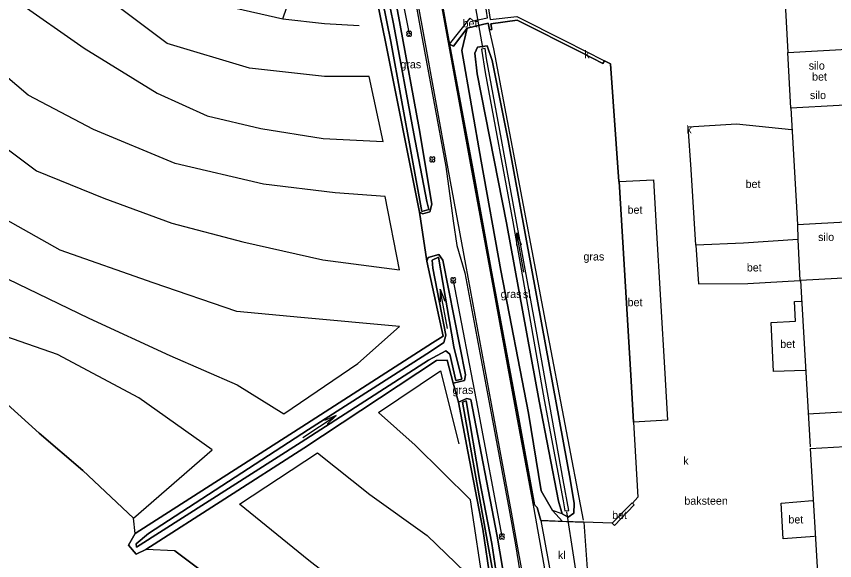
# Model space of a CAD drawing. Extents: x 154825 to 158680, y 370717 to 378075.
# Drawn here: x 155413 to 155515.3, y 377259.7 to 377327.8 of the extents above; entities that cross this region are included whole.
import ezdxf

# ---------------------------------------------------------------- set-up
doc = ezdxf.new("R2010")
doc.units = 0
for name, color, linetype in [('baken', 7, 'Continuous'), ('beton', 7, 'Continuous'), ('boom', 7, 'Continuous'), ('breuklijn', 7, 'Continuous'), ('cultuurscheiding', 7, 'Continuous'), ('deelstreep(1-3)', 7, 'Continuous'), ('duiker lijn', 7, 'Continuous'), ('gebouw algemeen', 7, 'Continuous'), ('grazige vegetatie(vs)', 7, 'Continuous'), ('haag geschoren', 7, 'Continuous'), ('hoogteverschillijn', 7, 'Continuous'), ('insteek sloot', 7, 'Continuous'), ('klinkerverharding(vs)', 7, 'Continuous'), ('kolk', 7, 'Continuous'), ('maaiveldlijn algemeen', 7, 'Continuous'), ('maaiveldlijn algemeen - gesloten verharding', 7, 'Continuous'), ('maaiveldlijn algemeen - open verharding', 7, 'Continuous'), ('maaiveldlijn algemeen - verharding algemeen', 7, 'Continuous'), ('Silo_cel', 7, 'Continuous'), ('Sloot bodem', 7, 'Continuous'), ('sloot(vs)', 7, 'Continuous'), ('stroomrichting  watergangen', 7, 'Continuous'), ('vlak_akkerland', 7, 'Continuous'), ('vlak_Grazige_vegetatie', 7, 'Continuous')]:
    doc.layers.add(name, color=color, linetype=linetype)

msp = doc.modelspace()

# ---------------------------------------------------------------- linework, layer by layer
at = {"layer": 'boom'}
for points in [[(155450.36, 377388.74), (155453.14, 377373.27), (155457.45, 377348.99), (155462.1, 377325.61)], [(155467.6, 377294.76), (155470.63, 377278.89), (155473.68, 377262.72)]]:
    msp.add_lwpolyline(points, dxfattribs=at)
for centre in [(155462.1, 377325.61), (155464.99, 377309.89), (155467.6, 377294.76), (155473.68, 377262.72)]:
    msp.add_circle(centre, 0.006, dxfattribs=at)
for centre, start, end in [((155461.94, 377325.76), 357.075, 272.925), ((155461.94, 377325.45), 87.075, 2.925), ((155462.25, 377325.76), 267.075, 182.925), ((155462.25, 377325.45), 177.075, 92.925), ((155464.83, 377310.05), 357.075, 272.925), ((155465.15, 377310.05), 267.075, 182.925), ((155464.83, 377309.73), 87.075, 2.925), ((155465.15, 377309.73), 177.075, 92.925), ((155467.45, 377294.92), 357.075, 272.925), ((155467.76, 377294.92), 267.075, 182.925), ((155467.45, 377294.6), 87.075, 2.925), ((155467.76, 377294.6), 177.075, 92.925), ((155473.53, 377262.88), 357.075, 272.925), ((155473.53, 377262.56), 87.075, 2.925), ((155473.84, 377262.88), 267.075, 182.925), ((155473.84, 377262.56), 177.075, 92.925)]:
    msp.add_arc(centre, 0.158, start, end, dxfattribs=at)
at = {"layer": 'breuklijn'}
msp.add_lwpolyline([(155481.21, 377265.57), (155480.03, 377265.98), (155478.6, 377268.45), (155477.01, 377278.15), (155473.56, 377296.01), (155471.09, 377309.69), (155468.68, 377323.5), (155469.34, 377326.31)], dxfattribs=at)
at = {"layer": 'cultuurscheiding'}
for points in [[(155463.38, 377303.31), (155464.32, 377297.17)], [(155467.59, 377281.92), (155468.26, 377279.52)]]:
    msp.add_lwpolyline(points, dxfattribs=at)
at = {"layer": 'deelstreep(1-3)'}
for points in [[(155437.66, 377480.71), (155438.16, 377472.53), (155439.59, 377460.39), (155441.45, 377448.89), (155445.6, 377425.35), (155447.26, 377416.5), (155450.91, 377396.55), (155455.12, 377373.55), (155458.93, 377352.67), (155463.84, 377325.72), (155466.95, 377308.73), (155469.14, 377296.77), (155472.64, 377277.72), (155474.84, 377265.78), (155475.54, 377261.77), (155476.99, 377253.79), (155477.67, 377248.89), (155478.31, 377241.77), (155478.57, 377236.78), (155478.71, 377229.69), (155478.45, 377221.57), (155477.91, 377213.49), (155477.46, 377208.51), (155476.34, 377200.59)], [(155462.05, 377351.58), (155466.44, 377327.46), (155469.8, 377308.98), (155472.14, 377296.34), (155475.52, 377277.86), (155477.68, 377266.19), (155479.75, 377254.48), (155480.46, 377249.6), (155480.99, 377244.11), (155481.36, 377237.76), (155481.48, 377233.8), (155481.56, 377229.8), (155481.51, 377225.86), (155481.08, 377217.93), (155480.79, 377214), (155480.51, 377211.05), (155480.12, 377207.12), (155479.46, 377202.23), (155478.84, 377198.3)]]:
    msp.add_lwpolyline(points, dxfattribs=at)
at = {"layer": 'duiker lijn'}
for points in [[(155471.29, 377323.9), (155468.74, 377338.58)], [(155483.57, 377254.47), (155481.78, 377265.83)]]:
    msp.add_lwpolyline(points, dxfattribs=at)
at = {"layer": 'gebouw algemeen'}
for points in [[(155509.43, 377323.28), (155551.72, 377325.63), (155550.88, 377340.19), (155508.61, 377337.85)], [(155508.61, 377337.85), (155509.43, 377323.28)], [(155509.79, 377316.3), (155510.61, 377301.74), (155552.88, 377304.09), (155552.07, 377318.64), (155509.79, 377316.3)], [(155511.9, 377278.09), (155582.83, 377282.16), (155581.9, 377298.63), (155510.99, 377294.75), (155512.19, 377273.95)], [(155512.21, 377273.72), (155570.53, 377277.09)], [(155512.21, 377273.72), (155513.23, 377256.06)]]:
    msp.add_lwpolyline(points, dxfattribs=at)
at = {"layer": 'haag geschoren'}
msp.add_lwpolyline([(155483.88, 377264.76), (155479.29, 377288.8), (155474.83, 377312.32), (155472.68, 377323.73), (155472.13, 377326.11)], dxfattribs=at)
at = {"layer": 'hoogteverschillijn'}
for points in [[(155389.23, 377332.72), (155397.25, 377324.7), (155405.52, 377315.93), (155415.52, 377308.45), (155423.94, 377305.04), (155432.44, 377301.91), (155441.33, 377299.59), (155451.3, 377297.33), (155460.88, 377296.09), (155459.08, 377305.27), (155452.87, 377305.73), (155443.89, 377306.8), (155432.87, 377309.39), (155422.67, 377313.63), (155414.49, 377317.92), (155407.36, 377323.99), (155401.12, 377330.71)], [(155372.76, 377330.83), (155377.26, 377326.47), (155382.43, 377319.64), (155387.82, 377312.73), (155394.01, 377306.8), (155402.35, 377300.4), (155411.92, 377294.95), (155422.08, 377290.02), (155432.21, 377285.38), (155440.59, 377281.71), (155446.44, 377278.09), (155455.68, 377284.37), (155460.87, 377288.98), (155448.56, 377290.11), (155440.55, 377290.85), (155430.1, 377294.46), (155418.48, 377298.54), (155409.26, 377303.71), (155399.17, 377310.98), (155390.44, 377318.66), (155382.35, 377328.72)], [(155413.03, 377329.72), (155421.48, 377323.81), (155430.61, 377318.17), (155436.85, 377315.33), (155443.55, 377313.74), (155451.33, 377312.49), (155458.85, 377312.15), (155457.1, 377320.25), (155451.51, 377320.28), (155442.16, 377321.31), (155431.86, 377324.38), (155422.53, 377331.44)], [(155358.13, 377329.5), (155366.03, 377321.03), (155372.62, 377314.31), (155384.44, 377303.08), (155392.16, 377296.4), (155399.3, 377290.07), (155408.71, 377282.11), (155415.87, 377275.64), (155421.32, 377270.98), (155427.66, 377265), (155437.49, 377273.57), (155428.32, 377280.09), (155418.14, 377285.48), (155408.77, 377288.73), (155397.58, 377296.1), (155385.17, 377307.96), (155378.39, 377316.47), (155371.27, 377324.01), (155363.93, 377330.42)], [(155439.54, 377329.02), (155446.29, 377327.48), (155451.52, 377326.91), (155455.85, 377326.64)], [(155432.8, 377260.92), (155439.14, 377256.17), (155444.2, 377252.29), (155449.68, 377248.27), (155457.69, 377241.99), (155464.16, 377237.25), (155471.89, 377231.38), (155471.8, 377243.3), (155463.63, 377249.13), (155455.87, 377254.84), (155449.58, 377259.71), (155440.91, 377266.78), (155450.66, 377273.2), (155457.18, 377268), (155464.35, 377262.86), (155471.47, 377255.97), (155469.77, 377267.3), (155462.85, 377274.16), (155458.26, 377278.25), (155466.03, 377283.43), (155468.3, 377274.3)]]:
    msp.add_lwpolyline(points, dxfattribs=at)
at = {"layer": 'insteek sloot'}
for points in [[(155435.31, 377480.71), (155435.7, 377472.57), (155437.06, 377459.16), (155438.75, 377448.64), (155441.6, 377428.42), (155444.41, 377415.39), (155447.88, 377395.89), (155452.11, 377374.66), (155456.6, 377350.19), (155460.96, 377326.69), (155463.34, 377313.74), (155464.93, 377304.29), (155464.68, 377303.32), (155463.8, 377303.1), (155463.38, 377303.31)], [(155430.15, 377470.36), (155433.22, 377472.19), (155433.5, 377471.96), (155434.37, 377464.65), (155436.19, 377449.77), (155438.71, 377435.24), (155441.52, 377421.18), (155442.96, 377413.12), (155445.51, 377396.47), (155449.46, 377373.84), (155453.96, 377349.87), (155459.15, 377324.59), (155463.38, 377303.31)], [(155481.21, 377265.57), (155481.98, 377265.13), (155482.69, 377265.63), (155482.71, 377266.84), (155482.22, 377269.9), (155478.73, 377288.98), (155474.45, 377312.28), (155472.47, 377322.26), (155471.86, 377324.11), (155470.65, 377323.94), (155470.29, 377323.2), (155470.59, 377320.6), (155474.28, 377301.96), (155478.33, 377279.65), (155480.77, 377267.16), (155481.21, 377265.57)], [(155467.59, 377281.92), (155469.03, 377282.24), (155469.14, 377282.96), (155466.32, 377297.3), (155465.82, 377297.99), (155464.47, 377297.64), (155464.32, 377297.17)], [(155464.32, 377297.17), (155466.36, 377287.8), (155465.02, 377286.95), (155449.26, 377276.8), (155427.87, 377263.09), (155427.03, 377261.65), (155427.99, 377260.53), (155429.17, 377261.12), (155448.93, 377273.77), (155465.51, 377284.74), (155466.84, 377284.77), (155467.59, 377281.92)], [(155475.29, 377213.28), (155475.87, 377215.06), (155476.5, 377222.98), (155476.37, 377232.37), (155476.01, 377240.04), (155476.11, 377241.07), (155475.21, 377249.41), (155474.43, 377254.94), (155473.11, 377262.77), (155469.79, 377279.88), (155469.3, 377279.98), (155468.26, 377279.52)], [(155468.26, 377279.52), (155469.42, 377273.35), (155471.29, 377263.65), (155473.2, 377250.62), (155473.54, 377245.96), (155474.22, 377237.22), (155474.36, 377227.08), (155473.88, 377215.97), (155473.73, 377213.67)]]:
    msp.add_lwpolyline(points, dxfattribs=at)
at = {"layer": 'maaiveldlijn algemeen'}
for points in [[(155510.61, 377301.74), (155510.67, 377299.89), (155510.92, 377294.73)], [(155510.67, 377299.89), (155503.86, 377299.42), (155497.92, 377299.17)]]:
    msp.add_lwpolyline(points, dxfattribs=at)
at = {"layer": 'maaiveldlijn algemeen - gesloten verharding'}
for points in [[(155440.87, 377479.51), (155441.25, 377472.89), (155442.7, 377459.94), (155444.41, 377449.33), (155448.69, 377425.79), (155450.3, 377417), (155454.05, 377396.46), (155458.15, 377374.14), (155462.15, 377351.83), (155464.8, 377337.25), (155467.15, 377324.3)], [(155458.76, 377352.51), (155463.59, 377325.7), (155466.67, 377309), (155467.38, 377303.8), (155467.58, 377302.21), (155468.05, 377299.13), (155469.07, 377295.72), (155472.42, 377277.7), (155474.61, 377266.05), (155475.4, 377261.7), (155476.67, 377253.63), (155477.41, 377248.86), (155478.05, 377243.13), (155478.3, 377236.8), (155478.48, 377229.66), (155478.15, 377221.59), (155477.65, 377213.33), (155477.27, 377212.82)], [(155467.15, 377324.3), (155470.05, 377308.7), (155472.32, 377296.31), (155475.73, 377277.89), (155477.75, 377266.7), (155478.08, 377266.36), (155478.57, 377264.72)], [(155478.57, 377264.72), (155480.45, 377254.28)]]:
    msp.add_lwpolyline(points, dxfattribs=at)
at = {"layer": 'maaiveldlijn algemeen - open verharding'}
for points in [[(155467.15, 377324.3), (155469.73, 377327.57), (155470.08, 377327.22), (155471.89, 377327.59), (155471.28, 377331.8), (155470.62, 377335.78), (155468.5, 377335.59), (155464.84, 377337.34)], [(155478.57, 377264.72), (155483.91, 377264.51)], [(155483.91, 377264.51), (155484.41, 377257.5)]]:
    msp.add_lwpolyline(points, dxfattribs=at)
at = {"layer": 'maaiveldlijn algemeen - verharding algemeen'}
for points in [[(155469.93, 377336.83), (155470.43, 377336.89), (155470.78, 377336.95), (155472.24, 377327.39), (155475.56, 377327.76), (155481.58, 377324.71), (155486.52, 377322.24)], [(155472.13, 377326.11), (155471.98, 377326.92), (155469.34, 377326.31)], [(155472.32, 377326.87), (155472.43, 377326.16), (155472.13, 377326.11)], [(155488.34, 377307.13), (155488.29, 377307.12), (155487.27, 377321.86), (155486.52, 377322.24), (155486.32, 377321.89), (155483.7, 377323.21), (155475.6, 377327.3), (155472.32, 377326.87)], [(155469.34, 377326.31), (155467.62, 377324.07), (155467.15, 377324.3)], [(155509.79, 377316.3), (155509.43, 377323.28)], [(155497.92, 377299.17), (155497.33, 377308.65), (155496.98, 377313.95), (155502.99, 377314.35), (155509.89, 377313.65)], [(155488.34, 377307.13), (155492.62, 377307.34), (155492.98, 377301.45), (155494.05, 377283.11), (155494.38, 377277.28), (155490.14, 377277.01)], [(155490.14, 377277.01), (155489.81, 377282.92), (155488.34, 377307.13)], [(155497.92, 377299.17), (155498.25, 377294.35), (155504.42, 377294.39), (155510.92, 377294.73)], [(155511.58, 377283.47), (155507.64, 377283.37), (155507.35, 377289.51), (155510.37, 377289.68), (155510.27, 377292.11), (155511.1, 377292.15)], [(155490.14, 377277.01), (155490.66, 377267.65), (155490, 377266.91)], [(155512.77, 377262.72), (155508.85, 377262.43), (155508.57, 377266.91), (155512.52, 377267.23)], [(155487.48, 377264.38), (155489.95, 377266.95), (155490, 377266.91)], [(155490, 377266.91), (155490.23, 377266.67), (155487.76, 377264.12), (155487.48, 377264.38)], [(155487.48, 377264.38), (155483.91, 377264.51)]]:
    msp.add_lwpolyline(points, dxfattribs=at)
at = {"layer": 'Sloot bodem'}
for points in [[(155455.65, 377348.89), (155460.12, 377326.87), (155462.67, 377313.08), (155464.29, 377304.62), (155464.57, 377303.61), (155463.68, 377303.39), (155459.81, 377324.63), (155454.65, 377350.1)], [(155471.77, 377322.51), (155471.58, 377323.78), (155471.15, 377323.69), (155471.61, 377320.76), (155475.07, 377302.08), (155478.97, 377279.81), (155481.34, 377267.19), (155481.55, 377265.94), (155482.03, 377265.98), (155481.36, 377269.8), (155478.03, 377288.43), (155473.63, 377312.4), (155471.77, 377322.51)], [(155464.78, 377285.86), (155466.44, 377287.01), (155466.66, 377287.92), (155465.05, 377296.3), (155464.97, 377297.28), (155465.77, 377297.68), (155467.69, 377286.47), (155468.69, 377282.4), (155467.94, 377282.23), (155467.19, 377285.53), (155466.66, 377285.97), (155464.5, 377284.8), (155448.61, 377274.52), (155428.03, 377261.38), (155427.97, 377261.79), (155429.51, 377263.12), (155449.53, 377276.1), (155464.78, 377285.86)], [(155472.52, 377258.55), (155470.57, 377269.45), (155468.78, 377279.52), (155469.21, 377279.69), (155470.91, 377269.61), (155472.41, 377261.87), (155473.42, 377255.18), (155473.92, 377251.33), (155474.45, 377246.07), (155475.21, 377237.27), (155475.53, 377226.97), (155475.12, 377215.34), (155474.85, 377213.48), (155474.3, 377213.63), (155474.57, 377215.33), (155475.07, 377227), (155474.86, 377237.25), (155474.04, 377246.02), (155473.67, 377250.97), (155472.52, 377258.55)]]:
    msp.add_lwpolyline(points, dxfattribs=at)
at = {"layer": 'stroomrichting  watergangen'}
for p, q in [((155475.52, 377300.69), (155475.53, 377299.11)), ((155476.43, 377295.8), (155475.54, 377300.71)), ((155475.54, 377300.71), (155476.08, 377299.23)), ((155465.98, 377293.64), (155465.99, 377292.06)), ((155466.88, 377288.74), (155465.99, 377293.66)), ((155465.99, 377293.66), (155466.54, 377292.18)), ((155448.83, 377275.11), (155452.99, 377277.87)), ((155452.97, 377277.87), (155451.53, 377277.24)), ((155452.99, 377277.87), (155451.85, 377276.78))]:
    msp.add_line(p, q, dxfattribs=at)
at = {"layer": 'vlak_akkerland'}
msp.add_lwpolyline([(155439.54, 377329.02), (155446.29, 377327.48), (155453.96, 377349.87), (155459.15, 377324.59), (155463.38, 377303.31), (155464.32, 377297.17), (155466.36, 377287.8), (155465.02, 377286.95), (155449.26, 377276.8), (155427.87, 377263.09), (155427.66, 377265), (155421.32, 377270.98), (155415.87, 377275.64), (155408.71, 377282.11), (155399.3, 377290.07), (155392.16, 377296.4), (155384.44, 377303.08), (155372.62, 377314.31), (155366.03, 377321.03), (155358.13, 377329.5)], dxfattribs=at)
msp.add_lwpolyline([(155474.22, 377237.22), (155474.36, 377227.08), (155471.89, 377231.38), (155464.16, 377237.25), (155457.69, 377241.99), (155449.68, 377248.27), (155444.2, 377252.29), (155439.14, 377256.17), (155432.8, 377260.92), (155429.17, 377261.12), (155448.93, 377273.77), (155465.51, 377284.74), (155466.84, 377284.77), (155467.59, 377281.92), (155468.26, 377279.52), (155469.42, 377273.35), (155471.29, 377263.65), (155473.2, 377250.62), (155473.54, 377245.96)], close=True, dxfattribs=at)
at = {"layer": 'vlak_Grazige_vegetatie'}
for points in [[(155458.76, 377352.51), (155463.59, 377325.7), (155466.67, 377309), (155467.38, 377303.8), (155467.58, 377302.21), (155468.05, 377299.13), (155469.07, 377295.72), (155472.42, 377277.7), (155474.61, 377266.05), (155475.4, 377261.7), (155476.67, 377253.63)], [(155456.6, 377350.19), (155460.96, 377326.69), (155463.34, 377313.74), (155464.93, 377304.29), (155464.68, 377303.32), (155463.8, 377303.1), (155463.38, 377303.31), (155459.15, 377324.59), (155453.96, 377349.87)], [(155454.65, 377350.1), (155459.81, 377324.63), (155463.68, 377303.39), (155464.57, 377303.61), (155464.29, 377304.62), (155462.67, 377313.08), (155460.12, 377326.87), (155455.65, 377348.89)], [(155474.43, 377254.94), (155473.11, 377262.77), (155469.79, 377279.88), (155469.3, 377279.98), (155468.26, 377279.52), (155467.59, 377281.92), (155469.03, 377282.24), (155469.14, 377282.96), (155466.32, 377297.3), (155465.82, 377297.99), (155464.47, 377297.64), (155464.32, 377297.17), (155463.38, 377303.31), (155463.8, 377303.1), (155464.68, 377303.32), (155464.93, 377304.29), (155463.34, 377313.74), (155460.96, 377326.69), (155456.6, 377350.19)]]:
    msp.add_lwpolyline(points, dxfattribs=at)
for points in [[(155475.6, 377327.3), (155483.7, 377323.21), (155486.32, 377321.89), (155486.52, 377322.24), (155487.27, 377321.86), (155488.29, 377307.12), (155488.34, 377307.13), (155489.81, 377282.92), (155490.14, 377277.01), (155490.66, 377267.65), (155490, 377266.91), (155489.95, 377266.95), (155487.48, 377264.38), (155483.91, 377264.51), (155481.24, 377264.62), (155480.03, 377265.98), (155478.6, 377268.45), (155477.01, 377278.15), (155473.56, 377296.01), (155471.09, 377309.69), (155468.68, 377323.5), (155469.34, 377326.31), (155471.98, 377326.92), (155472.13, 377326.11), (155472.43, 377326.16), (155472.32, 377326.87)], [(155469.34, 377326.31), (155468.68, 377323.5), (155471.09, 377309.69), (155473.56, 377296.01), (155477.01, 377278.15), (155478.6, 377268.45), (155480.03, 377265.98), (155481.24, 377264.62), (155478.57, 377264.72), (155478.08, 377266.36), (155477.75, 377266.7), (155475.73, 377277.89), (155472.32, 377296.31), (155470.05, 377308.7), (155467.15, 377324.3), (155467.62, 377324.07)], [(155481.21, 377265.57), (155481.98, 377265.13), (155482.69, 377265.63), (155482.71, 377266.84), (155482.22, 377269.9), (155478.73, 377288.98), (155474.45, 377312.28), (155472.47, 377322.26), (155471.86, 377324.11), (155470.65, 377323.94), (155470.29, 377323.2), (155470.59, 377320.6), (155474.28, 377301.96), (155478.33, 377279.65), (155480.77, 377267.16)], [(155471.86, 377324.11), (155472.47, 377322.26), (155474.45, 377312.28), (155478.73, 377288.98), (155482.22, 377269.9), (155482.71, 377266.84), (155482.69, 377265.63), (155481.98, 377265.13), (155481.21, 377265.57), (155480.77, 377267.16), (155478.33, 377279.65), (155474.28, 377301.96), (155470.59, 377320.6), (155470.29, 377323.2), (155470.65, 377323.94)], [(155481.34, 377267.19), (155481.55, 377265.94), (155482.03, 377265.98), (155481.36, 377269.8), (155478.03, 377288.43), (155473.63, 377312.4), (155471.77, 377322.51), (155471.58, 377323.78), (155471.15, 377323.69), (155471.61, 377320.76), (155475.07, 377302.08), (155478.97, 377279.81)], [(155465.82, 377297.99), (155466.32, 377297.3), (155469.14, 377282.96), (155469.03, 377282.24), (155467.59, 377281.92), (155466.84, 377284.77), (155465.51, 377284.74), (155448.93, 377273.77), (155429.17, 377261.12), (155427.99, 377260.53), (155427.03, 377261.65), (155427.87, 377263.09), (155449.26, 377276.8), (155465.02, 377286.95), (155466.36, 377287.8), (155464.32, 377297.17), (155464.47, 377297.64)], [(155427.97, 377261.79), (155428.03, 377261.38), (155448.61, 377274.52), (155464.5, 377284.8), (155466.66, 377285.97), (155467.19, 377285.53), (155467.94, 377282.23), (155468.69, 377282.4), (155467.69, 377286.47), (155465.77, 377297.68), (155464.97, 377297.28), (155465.05, 377296.3), (155466.66, 377287.92), (155466.44, 377287.01), (155464.78, 377285.86), (155449.53, 377276.1), (155429.51, 377263.12)], [(155469.79, 377279.88), (155473.11, 377262.77), (155474.43, 377254.94), (155475.21, 377249.41), (155476.11, 377241.07), (155476.01, 377240.04), (155476.37, 377232.37), (155476.5, 377222.98), (155475.87, 377215.06), (155475.3, 377213.32), (155473.73, 377213.67), (155473.88, 377215.97), (155474.36, 377227.08), (155474.22, 377237.22), (155473.54, 377245.96), (155473.2, 377250.62), (155471.29, 377263.65), (155469.42, 377273.35), (155468.26, 377279.52), (155469.3, 377279.98)], [(155474.3, 377213.63), (155474.85, 377213.48), (155475.12, 377215.34), (155475.53, 377226.97), (155475.21, 377237.27), (155474.45, 377246.07), (155473.92, 377251.33), (155473.42, 377255.18), (155472.41, 377261.87), (155470.91, 377269.61), (155469.21, 377279.69), (155468.78, 377279.52), (155470.57, 377269.45), (155472.52, 377258.55), (155473.67, 377250.97), (155474.04, 377246.02), (155474.86, 377237.25), (155475.07, 377227), (155474.57, 377215.33)]]:
    msp.add_lwpolyline(points, close=True, dxfattribs=at)

# ---------------------------------------------------------------- texts
at = {"layer": 'baken'}
msp.add_text('baksteen', height=1, dxfattribs=at).set_placement((155496.49, 377266.7))
at = {"layer": 'beton'}
for p in [(155512.45, 377319.75), (155504.14, 377306.32), (155489.39, 377303.1), (155504.29, 377295.88), (155489.39, 377291.53), (155508.47, 377286.31), (155487.46, 377264.91), (155509.49, 377264.36)]:
    msp.add_text('bet', height=1, dxfattribs=at).set_placement(p)
at = {"layer": 'grazige vegetatie(vs)'}
for p in [(155461, 377321.29), (155483.88, 377297.25), (155473.53, 377292.56), (155467.51, 377280.56)]:
    msp.add_text('gras', height=1, dxfattribs=at).set_placement(p)
at = {"layer": 'klinkerverharding(vs)'}
for s, p in [('bet.', (155468.77, 377326.42)), ('kl', (155480.69, 377259.9))]:
    msp.add_text(s, height=1, dxfattribs=at).set_placement(p)
at = {"layer": 'kolk'}
for p in [(155483.98, 377322.53), (155496.75, 377313.14), (155496.35, 377271.71)]:
    msp.add_text('k', height=1, dxfattribs=at).set_placement(p)
at = {"layer": 'Silo_cel'}
for p in [(155512.03, 377321.13), (155512.18, 377317.44), (155513.2, 377299.69)]:
    msp.add_text('silo', height=1, dxfattribs=at).set_placement(p)
at = {"layer": 'sloot(vs)'}
msp.add_text('sl', height=1, dxfattribs=at).set_placement((155476.31, 377292.54))

doc.saveas('drawing.dxf')
